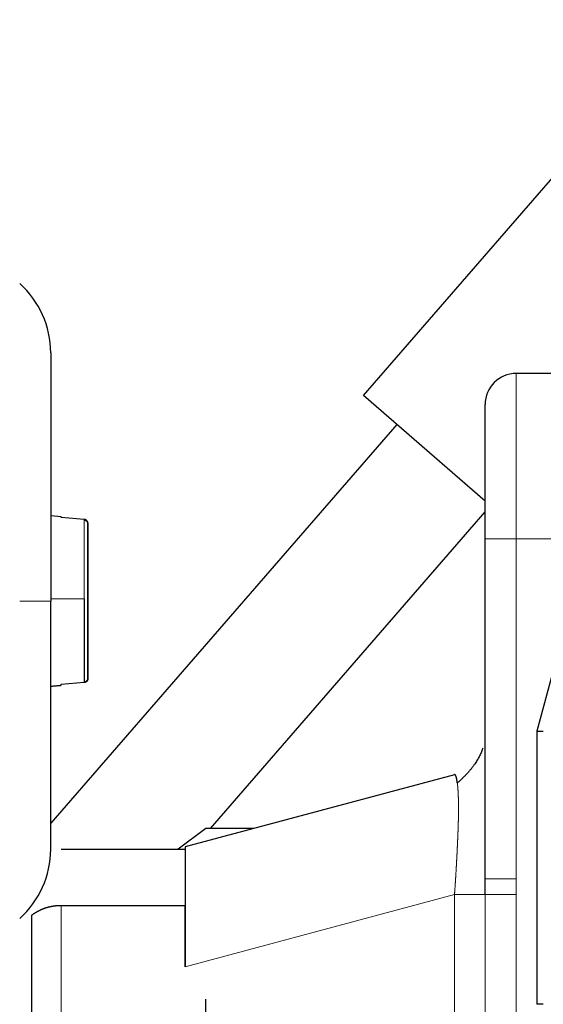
# Model space of a CAD drawing. Header units: inches. Extents: x 0 to 20790, y -12 to 14700.
# Tile 311 of 436: x 9013 to 9038, y 11465 to 11513. Entities that reach past the tile are written whole.
import ezdxf

# ---------------------------------------------------------------- set-up
doc = ezdxf.new("R2010")
doc.units = ezdxf.units.IN
doc.layers.add('1', color=7, linetype='Continuous', true_color=0xffffff)
doc.layers.add('254', color=7, linetype='Continuous', true_color=0xffffff)
doc.styles.add('latin_extended', font='simplex.shx')
doc.dimstyles.get("Standard").update_dxf_attribs({"dimtxt": 0.18, "dimasz": 0.18, "dimexe": 0.18, "dimexo": 0.0625, "dimgap": 0.09, "dimtad": 0, "dimtih": 1, "dimtoh": 1, "dimdec": 4, "dimzin": 0, "dimdsep": 46, "dimtxsty": 'Standard', "dimcen": 0.09, "dimadec": 0, "dimazin": 0, "dimtfac": 1, "dimtdec": 4, "dimtofl": 0, "dimtmove": 0, "dimatfit": 3, "dimfxl": 1, "dimtolj": 1, "dimtzin": 0, "dimarcsym": 0})

# ---------------------------------------------------------------- blocks, each defined once
blk = doc.blocks.new('_U3')
at = {"layer": '254', "color": 3, "linetype": 'Continuous', "lineweight": 13, "transparency": 16777216}
for p, q in [((8941.978, 11480.963), (8941.978, 12953.963)), ((11385.031, 10066.356), (11385.031, 12953.963)), ((9064.478, 12918.963), (11262.531, 12918.963))]:
    blk.add_line(p, q, dxfattribs=at)
at = {"layer": '254', "color": 3, "transparency": 16777216}
for points in [[(9064.478, 12939.38), (9064.478, 12898.546), (8941.978, 12918.963)], [(11262.531, 12898.546), (11262.531, 12939.38), (11385.031, 12918.963)]]:
    blk.add_solid(points, dxfattribs=at)
at = {"layer": 'Defpoints', "color": 0, "transparency": 16777216}
for p in [(11385.031, 12918.963), (8941.978, 11445.963), (11385.031, 10031.356)]:
    blk.add_point(p, dxfattribs=at)
at = {"layer": '254', "color": 2, "lineweight": 13, "transparency": 16777216, "insert": (9947.671, 13102.713), "char_height": 122.5, "attachment_point": 1, "style": 'latin_extended'}
blk.add_mtext('\\A1;2443', dxfattribs=at)

msp = doc.modelspace()

# ---------------------------------------------------------------- linework, layer by layer
at = {"layer": '1', "color": 2, "linetype": 'Continuous', "lineweight": 25}
for p, q in [((9029.6, 11494.897), (9039.43, 11506.227)), ((9014.478, 11496.963), (9014.478, 11484.963)), ((9043.978, 11495.963), (9036.978, 11495.963)), ((9035.478, 11489.798), (9029.6, 11494.897)), ((9035.478, 11487.963), (9035.478, 11494.463)), ((9031.207, 11493.504), (9014.478, 11474.221)), ((9022.199, 11473.965), (9035.479, 11489.273)), ((9014.978, 11489.038), (9014.478, 11489.082)), ((9016.096, 11488.909), (9014.978, 11489.008)), ((9035.478, 11471.523), (9035.478, 11487.963)), ((9039.77, 11485.351), (9037.978, 11478.663)), ((9014.478, 11472.963), (9014.478, 11484.963)), ((9016.095, 11485.064), (9016.095, 11481.048)), ((9016.096, 11481.017), (9014.978, 11480.919)), ((9037.978, 11478.663), (9038.289, 11478.663)), ((9037.978, 11478.663), (9037.978, 11465.463)), ((9033.996, 11476.566), (9020.978, 11473.078)), ((9021.978, 11473.963), (9020.645, 11472.963)), ((9024.282, 11473.963), (9021.978, 11473.963)), ((9020.978, 11472.963), (9020.978, 11470.232)), ((9020.978, 11467.282), (9020.978, 11470.232)), ((9013.564, 11420.963), (9013.564, 11469.774)), ((9021.978, 11426.182), (9021.978, 11465.712)), ((9038.289, 11465.463), (9037.978, 11465.463))]:
    msp.add_line(p, q, dxfattribs=at)
at = {"layer": '1', "color": 110, "linetype": 'Continuous', "lineweight": 13}
for p, q in [((9036.978, 11495.963), (9036.978, 11487.963)), ((9016.096, 11488.909), (9016.096, 11485.064)), ((9035.478, 11487.963), (9036.978, 11487.963)), ((9043.978, 11487.963), (9036.978, 11487.963)), ((9036.978, 11487.963), (9036.978, 11471.523)), ((9012.978, 11484.963), (9014.478, 11484.963)), ((9014.478, 11485.068), (9016.096, 11485.064)), ((9033.996, 11470.77), (9020.978, 11467.282)), ((9033.996, 11421.156), (9033.996, 11470.77)), ((9035.478, 11421.156), (9035.478, 11470.77)), ((9036.978, 11470.77), (9036.978, 11421.156)), ((9014.978, 11470.232), (9014.978, 11420.963))]:
    msp.add_line(p, q, dxfattribs=at)
at = {"layer": '1', "color": 2, "linetype": 'Continuous', "lineweight": 25}
for centre, radius, start, end in [((9009.978, 11496.963), 4.5, 0, 48.1891), ((9036.978, 11494.463), 1.5, 90, 180), ((9009.978, 11472.963), 4.5, 311.8109, 0)]:
    msp.add_arc(centre, radius, start, end, dxfattribs=at)
for points, degree in [([(9014.978, 11489.008), (9014.978, 11489.032), (9014.978, 11489.042), (9014.978, 11489.037)], 3), ([(9016.278, 11481.25), (9016.278, 11481.41), (9016.278, 11482.383), (9016.278, 11485.068), (9016.278, 11487.703), (9016.278, 11488.591), (9016.278, 11488.707)], 3), ([(9016.278, 11488.677), (9016.278, 11481.219)], 1), ([(9014.478, 11480.844), (9014.978, 11480.888)], 1), ([(9014.978, 11480.889), (9014.978, 11480.895), (9014.978, 11480.915), (9014.978, 11480.949)], 3), ([(9035.372, 11477.855), (9035.069, 11476.973), (9034.138, 11476.17)], 2), ([(9014.978, 11472.963), (9020.978, 11472.963)], 1), ([(9020.978, 11470.232), (9014.978, 11470.232)], 1)]:
    msp.add_open_spline(points, degree=degree, dxfattribs=at)
for points, knots in [([(9016.278, 11488.707), (9016.278, 11488.71), (9016.278, 11488.714), (9016.278, 11488.721), (9016.277, 11488.728), (9016.277, 11488.735), (9016.276, 11488.741), (9016.274, 11488.748), (9016.273, 11488.754), (9016.271, 11488.76), (9016.27, 11488.766), (9016.268, 11488.771), (9016.266, 11488.777), (9016.264, 11488.782), (9016.262, 11488.787), (9016.26, 11488.792), (9016.258, 11488.796), (9016.256, 11488.801), (9016.254, 11488.805), (9016.251, 11488.809), (9016.249, 11488.812), (9016.247, 11488.816), (9016.245, 11488.819), (9016.243, 11488.822), (9016.241, 11488.825), (9016.239, 11488.828), (9016.237, 11488.83), (9016.235, 11488.833), (9016.234, 11488.835), (9016.232, 11488.837), (9016.231, 11488.838), (9016.229, 11488.84), (9016.228, 11488.841), (9016.227, 11488.842), (9016.223, 11488.847), (9016.216, 11488.855), (9016.204, 11488.865), (9016.192, 11488.874), (9016.179, 11488.883), (9016.165, 11488.89), (9016.152, 11488.896), (9016.138, 11488.901), (9016.124, 11488.905), (9016.11, 11488.907), (9016.1, 11488.908), (9016.096, 11488.909)], [0, 0, 0, 0, 0.023638, 0.046958, 0.06993, 0.092523, 0.114711, 0.136466, 0.157763, 0.178577, 0.198885, 0.218667, 0.237903, 0.256575, 0.274666, 0.292161, 0.309046, 0.325309, 0.34094, 0.355927, 0.370263, 0.38394, 0.396951, 0.409291, 0.420956, 0.43194, 0.442242, 0.451857, 0.460785, 0.469022, 0.476569, 0.483424, 0.489586, 0.495055, 0.499831, 0.551519, 0.603206, 0.654746, 0.705993, 0.756807, 0.807051, 0.856601, 0.905342, 0.953172, 1, 1, 1, 1]), ([(9016.096, 11488.878), (9016.098, 11488.878), (9016.103, 11488.878), (9016.11, 11488.877), (9016.118, 11488.875), (9016.125, 11488.874), (9016.132, 11488.872), (9016.14, 11488.869), (9016.147, 11488.867), (9016.154, 11488.864), (9016.162, 11488.861), (9016.169, 11488.857), (9016.176, 11488.854), (9016.183, 11488.85), (9016.189, 11488.845), (9016.196, 11488.841), (9016.202, 11488.836), (9016.209, 11488.83), (9016.215, 11488.825), (9016.22, 11488.819), (9016.225, 11488.815), (9016.228, 11488.811), (9016.231, 11488.808), (9016.234, 11488.804), (9016.238, 11488.799), (9016.242, 11488.794), (9016.246, 11488.788), (9016.25, 11488.78), (9016.255, 11488.772), (9016.259, 11488.763), (9016.264, 11488.753), (9016.268, 11488.743), (9016.271, 11488.731), (9016.274, 11488.718), (9016.277, 11488.705), (9016.278, 11488.691), (9016.278, 11488.682), (9016.278, 11488.677)], [0, 0, 0, 0, 0.024436, 0.049159, 0.074158, 0.099419, 0.124929, 0.150674, 0.176638, 0.202804, 0.229156, 0.255676, 0.282344, 0.30914, 0.336046, 0.36304, 0.390102, 0.417211, 0.444344, 0.471482, 0.498603, 0.509304, 0.522955, 0.539551, 0.55908, 0.581525, 0.606857, 0.635036, 0.666005, 0.699687, 0.735986, 0.774778, 0.815916, 0.859223, 0.904496, 0.951506, 1, 1, 1, 1]), ([(9016.095, 11481.048), (9016.098, 11481.048), (9016.103, 11481.049), (9016.11, 11481.05), (9016.117, 11481.051), (9016.125, 11481.053), (9016.132, 11481.055), (9016.14, 11481.057), (9016.147, 11481.059), (9016.154, 11481.062), (9016.161, 11481.065), (9016.169, 11481.069), (9016.176, 11481.073), (9016.182, 11481.077), (9016.189, 11481.081), (9016.196, 11481.086), (9016.202, 11481.091), (9016.208, 11481.096), (9016.215, 11481.101), (9016.22, 11481.107), (9016.225, 11481.112), (9016.228, 11481.115), (9016.231, 11481.119), (9016.234, 11481.122), (9016.238, 11481.127), (9016.241, 11481.132), (9016.246, 11481.139), (9016.25, 11481.146), (9016.255, 11481.154), (9016.259, 11481.163), (9016.263, 11481.173), (9016.268, 11481.184), (9016.271, 11481.195), (9016.274, 11481.208), (9016.277, 11481.221), (9016.278, 11481.235), (9016.278, 11481.245), (9016.278, 11481.25)], [0, 0, 0, 0, 0.024474, 0.049233, 0.074263, 0.099553, 0.125089, 0.150856, 0.176837, 0.203018, 0.229379, 0.255903, 0.28257, 0.309362, 0.336258, 0.363237, 0.390279, 0.417362, 0.444465, 0.471567, 0.498647, 0.509368, 0.523035, 0.539644, 0.559183, 0.581635, 0.606972, 0.635152, 0.666119, 0.699798, 0.736089, 0.774871, 0.815995, 0.859287, 0.904541, 0.95153, 1, 1, 1, 1]), ([(9016.278, 11481.219), (9016.278, 11481.217), (9016.278, 11481.212), (9016.278, 11481.205), (9016.277, 11481.198), (9016.277, 11481.192), (9016.276, 11481.185), (9016.274, 11481.179), (9016.273, 11481.172), (9016.271, 11481.166), (9016.27, 11481.161), (9016.268, 11481.155), (9016.266, 11481.149), (9016.264, 11481.144), (9016.262, 11481.139), (9016.26, 11481.134), (9016.258, 11481.13), (9016.256, 11481.126), (9016.254, 11481.121), (9016.251, 11481.118), (9016.249, 11481.114), (9016.247, 11481.11), (9016.245, 11481.107), (9016.243, 11481.104), (9016.241, 11481.101), (9016.239, 11481.099), (9016.237, 11481.096), (9016.235, 11481.094), (9016.234, 11481.092), (9016.232, 11481.09), (9016.231, 11481.088), (9016.229, 11481.086), (9016.228, 11481.085), (9016.227, 11481.084), (9016.223, 11481.079), (9016.216, 11481.072), (9016.204, 11481.061), (9016.192, 11481.052), (9016.179, 11481.044), (9016.165, 11481.037), (9016.152, 11481.031), (9016.138, 11481.026), (9016.124, 11481.022), (9016.11, 11481.019), (9016.1, 11481.018), (9016.096, 11481.017)], [0, 0, 0, 0, 0.023638, 0.046958, 0.06993, 0.092523, 0.114711, 0.136466, 0.157763, 0.178577, 0.198885, 0.218667, 0.237903, 0.256575, 0.274666, 0.292161, 0.309046, 0.325309, 0.34094, 0.355927, 0.370263, 0.38394, 0.396951, 0.409291, 0.420956, 0.43194, 0.442242, 0.451857, 0.460785, 0.469022, 0.476569, 0.483424, 0.489586, 0.495055, 0.499831, 0.551519, 0.603206, 0.654746, 0.705993, 0.756807, 0.807051, 0.856601, 0.905342, 0.953172, 1, 1, 1, 1]), ([(9034.133, 11476.168), (9034.133, 11476.168), (9034.132, 11476.173), (9034.131, 11476.182), (9034.129, 11476.195), (9034.128, 11476.208), (9034.126, 11476.22), (9034.124, 11476.233), (9034.123, 11476.245), (9034.121, 11476.257), (9034.119, 11476.268), (9034.117, 11476.28), (9034.116, 11476.291), (9034.114, 11476.302), (9034.112, 11476.313), (9034.11, 11476.324), (9034.108, 11476.334), (9034.106, 11476.345), (9034.105, 11476.355), (9034.103, 11476.365), (9034.101, 11476.374), (9034.099, 11476.384), (9034.097, 11476.393), (9034.095, 11476.402), (9034.093, 11476.41), (9034.091, 11476.419), (9034.089, 11476.427), (9034.087, 11476.435), (9034.084, 11476.443), (9034.082, 11476.451), (9034.08, 11476.458), (9034.078, 11476.465), (9034.076, 11476.472), (9034.074, 11476.479), (9034.071, 11476.485), (9034.069, 11476.491), (9034.067, 11476.497), (9034.065, 11476.503), (9034.062, 11476.508), (9034.06, 11476.514), (9034.058, 11476.519), (9034.055, 11476.523), (9034.053, 11476.528), (9034.05, 11476.532), (9034.048, 11476.536), (9034.045, 11476.54), (9034.043, 11476.544), (9034.04, 11476.547), (9034.038, 11476.55), (9034.035, 11476.553), (9034.033, 11476.555), (9034.03, 11476.558), (9034.027, 11476.56), (9034.025, 11476.562), (9034.022, 11476.563), (9034.019, 11476.564), (9034.016, 11476.565), (9034.014, 11476.566), (9034.011, 11476.567), (9034.008, 11476.567), (9034.005, 11476.567), (9034.002, 11476.567), (9033.999, 11476.567), (9033.997, 11476.566), (9033.996, 11476.566)], [0, 0, 0, 0, 0.000612, 0.016291, 0.031997, 0.047729, 0.063488, 0.079273, 0.095084, 0.110922, 0.126785, 0.142674, 0.158588, 0.174528, 0.190493, 0.206483, 0.222498, 0.238538, 0.254602, 0.270691, 0.286804, 0.302941, 0.319102, 0.335287, 0.351495, 0.367727, 0.383982, 0.40026, 0.41656, 0.432884, 0.44923, 0.465598, 0.481988, 0.4984, 0.514834, 0.53129, 0.547766, 0.564264, 0.580783, 0.597323, 0.613883, 0.630464, 0.647065, 0.663686, 0.680327, 0.696987, 0.713667, 0.730366, 0.747084, 0.76382, 0.780576, 0.79735, 0.814142, 0.830952, 0.84778, 0.864625, 0.881488, 0.898368, 0.915266, 0.93218, 0.94911, 0.966057, 0.983021, 1, 1, 1, 1]), ([(9020.978, 11473.078), (9020.978, 11473.076), (9020.978, 11473.075), (9020.978, 11473.073), (9020.978, 11473.072), (9020.978, 11473.07), (9020.978, 11473.068), (9020.978, 11473.066), (9020.978, 11473.063), (9020.978, 11473.06), (9020.978, 11473.057), (9020.978, 11473.054), (9020.977, 11473.05), (9020.977, 11473.047), (9020.977, 11473.043), (9020.977, 11473.038), (9020.977, 11473.034), (9020.977, 11473.029), (9020.977, 11473.024), (9020.977, 11473.019), (9020.977, 11473.014), (9020.977, 11473.008), (9020.976, 11473.002), (9020.976, 11472.996), (9020.976, 11472.99), (9020.976, 11472.983), (9020.976, 11472.976), (9020.976, 11472.969), (9020.976, 11472.962), (9020.976, 11472.954), (9020.976, 11472.947), (9020.976, 11472.939), (9020.975, 11472.93), (9020.975, 11472.922), (9020.975, 11472.913), (9020.975, 11472.905), (9020.975, 11472.896), (9020.975, 11472.886), (9020.975, 11472.877), (9020.975, 11472.867), (9020.975, 11472.857), (9020.975, 11472.847), (9020.975, 11472.837), (9020.975, 11472.826), (9020.975, 11472.815), (9020.975, 11472.804), (9020.975, 11472.793), (9020.975, 11472.782), (9020.975, 11472.77), (9020.975, 11472.758), (9020.975, 11472.746), (9020.975, 11472.734), (9020.975, 11472.722), (9020.975, 11472.709), (9020.975, 11472.696), (9020.975, 11472.683), (9020.975, 11472.67), (9020.975, 11472.657), (9020.975, 11472.643), (9020.975, 11472.629), (9020.975, 11472.615), (9020.975, 11472.601), (9020.975, 11472.587), (9020.975, 11472.572), (9020.975, 11472.558), (9020.975, 11472.543), (9020.975, 11472.528), (9020.975, 11472.512), (9020.975, 11472.497), (9020.975, 11472.481), (9020.976, 11472.466), (9020.976, 11472.45), (9020.976, 11472.434), (9020.976, 11472.417), (9020.976, 11472.401), (9020.976, 11472.384), (9020.976, 11472.368), (9020.976, 11472.351), (9020.976, 11472.334), (9020.977, 11472.316), (9020.977, 11472.299), (9020.977, 11472.281), (9020.977, 11472.264), (9020.977, 11472.246), (9020.977, 11472.228), (9020.977, 11472.21), (9020.978, 11472.191), (9020.978, 11472.173), (9020.978, 11472.154), (9020.978, 11472.136), (9020.978, 11472.117), (9020.978, 11472.098), (9020.979, 11472.079), (9020.979, 11472.059), (9020.979, 11472.04), (9020.979, 11472.021), (9020.979, 11472.001), (9020.979, 11471.981), (9020.98, 11471.961), (9020.98, 11471.941), (9020.98, 11471.921), (9020.98, 11471.901), (9020.98, 11471.88), (9020.98, 11471.86), (9020.98, 11471.839), (9020.981, 11471.818), (9020.981, 11471.797), (9020.981, 11471.776), (9020.981, 11471.755), (9020.981, 11471.734), (9020.981, 11471.713), (9020.981, 11471.691), (9020.981, 11471.67), (9020.982, 11471.648), (9020.982, 11471.627), (9020.982, 11471.605), (9020.982, 11471.583), (9020.982, 11471.561), (9020.982, 11471.539), (9020.982, 11471.517), (9020.982, 11471.494), (9020.982, 11471.472), (9020.982, 11471.449), (9020.982, 11471.427), (9020.982, 11471.404), (9020.982, 11471.382), (9020.982, 11471.359), (9020.982, 11471.335), (9020.982, 11471.312), (9020.982, 11471.289), (9020.982, 11471.265), (9020.982, 11471.241), (9020.982, 11471.217), (9020.982, 11471.193), (9020.982, 11471.168), (9020.982, 11471.144), (9020.981, 11471.119), (9020.981, 11471.094), (9020.981, 11471.069), (9020.981, 11471.044), (9020.981, 11471.018), (9020.981, 11470.993), (9020.981, 11470.967), (9020.981, 11470.941), (9020.98, 11470.915), (9020.98, 11470.888), (9020.98, 11470.862), (9020.98, 11470.835), (9020.98, 11470.808), (9020.98, 11470.781), (9020.98, 11470.754), (9020.979, 11470.726), (9020.979, 11470.699), (9020.979, 11470.671), (9020.979, 11470.643), (9020.979, 11470.615), (9020.979, 11470.587), (9020.978, 11470.558), (9020.978, 11470.529), (9020.978, 11470.501), (9020.978, 11470.472), (9020.978, 11470.442), (9020.978, 11470.413), (9020.977, 11470.384), (9020.977, 11470.354), (9020.977, 11470.324), (9020.977, 11470.294), (9020.977, 11470.264), (9020.977, 11470.234), (9020.977, 11470.203), (9020.976, 11470.173), (9020.976, 11470.142), (9020.976, 11470.111), (9020.976, 11470.08), (9020.976, 11470.049), (9020.976, 11470.017), (9020.976, 11469.986), (9020.976, 11469.954), (9020.976, 11469.922), (9020.975, 11469.89), (9020.975, 11469.858), (9020.975, 11469.825), (9020.975, 11469.793), (9020.975, 11469.76), (9020.975, 11469.728), (9020.975, 11469.695), (9020.975, 11469.662), (9020.975, 11469.628), (9020.975, 11469.595), (9020.975, 11469.562), (9020.975, 11469.528), (9020.975, 11469.494), (9020.975, 11469.46), (9020.975, 11469.426), (9020.975, 11469.392), (9020.975, 11469.358), (9020.975, 11469.324), (9020.975, 11469.289), (9020.975, 11469.254), (9020.975, 11469.22), (9020.975, 11469.185), (9020.975, 11469.15), (9020.975, 11469.114), (9020.975, 11469.079), (9020.975, 11469.044), (9020.975, 11469.008), (9020.975, 11468.973), (9020.975, 11468.937), (9020.975, 11468.901), (9020.975, 11468.865), (9020.975, 11468.829), (9020.975, 11468.793), (9020.975, 11468.757), (9020.975, 11468.72), (9020.975, 11468.684), (9020.975, 11468.647), (9020.975, 11468.611), (9020.976, 11468.574), (9020.976, 11468.537), (9020.976, 11468.5), (9020.976, 11468.463), (9020.976, 11468.426), (9020.976, 11468.389), (9020.976, 11468.351), (9020.976, 11468.314), (9020.976, 11468.277), (9020.976, 11468.239), (9020.977, 11468.202), (9020.977, 11468.164), (9020.977, 11468.126), (9020.977, 11468.088), (9020.977, 11468.051), (9020.977, 11468.013), (9020.977, 11467.975), (9020.977, 11467.937), (9020.977, 11467.898), (9020.977, 11467.86), (9020.978, 11467.822), (9020.978, 11467.784), (9020.978, 11467.745), (9020.978, 11467.707), (9020.978, 11467.669), (9020.978, 11467.63), (9020.978, 11467.592), (9020.978, 11467.553), (9020.978, 11467.515), (9020.978, 11467.476), (9020.978, 11467.437), (9020.978, 11467.399), (9020.978, 11467.36), (9020.978, 11467.321), (9020.978, 11467.295), (9020.978, 11467.282)], [0, 0, 0, 0, 0.021205, 0.025438, 0.029668, 0.033895, 0.038119, 0.04234, 0.046558, 0.050773, 0.054984, 0.059192, 0.063396, 0.067597, 0.071795, 0.075989, 0.080179, 0.084366, 0.088549, 0.092728, 0.096903, 0.101074, 0.105242, 0.109405, 0.113564, 0.117719, 0.121869, 0.126015, 0.130157, 0.134295, 0.138428, 0.142556, 0.14668, 0.150799, 0.154914, 0.159023, 0.163128, 0.167228, 0.171323, 0.175413, 0.179498, 0.183578, 0.187652, 0.191722, 0.195786, 0.199845, 0.203898, 0.207946, 0.211989, 0.216026, 0.220057, 0.224083, 0.228103, 0.232117, 0.236126, 0.240128, 0.244125, 0.248116, 0.252101, 0.25608, 0.260053, 0.264019, 0.26798, 0.271934, 0.275882, 0.279824, 0.283759, 0.287688, 0.291611, 0.295527, 0.299436, 0.30334, 0.307236, 0.311126, 0.315009, 0.318885, 0.322755, 0.326618, 0.330474, 0.334323, 0.338166, 0.342001, 0.34583, 0.349651, 0.353466, 0.357273, 0.361074, 0.364867, 0.368653, 0.372432, 0.376204, 0.379968, 0.383725, 0.387475, 0.391218, 0.394953, 0.398681, 0.402402, 0.406115, 0.409821, 0.413519, 0.41721, 0.420893, 0.424569, 0.428238, 0.431898, 0.435552, 0.439197, 0.442835, 0.446466, 0.450089, 0.453704, 0.457311, 0.460911, 0.464503, 0.468088, 0.471664, 0.475234, 0.478795, 0.482348, 0.485894, 0.489432, 0.492963, 0.496485, 0.5, 0.503515, 0.507038, 0.510568, 0.514106, 0.517652, 0.521206, 0.524767, 0.528336, 0.531913, 0.535497, 0.539089, 0.542689, 0.546297, 0.549912, 0.553535, 0.557165, 0.560803, 0.564449, 0.568102, 0.571763, 0.575431, 0.579107, 0.58279, 0.586481, 0.59018, 0.593885, 0.597599, 0.601319, 0.605047, 0.608783, 0.612525, 0.616275, 0.620032, 0.623797, 0.627569, 0.631348, 0.635134, 0.638927, 0.642727, 0.646535, 0.650349, 0.654171, 0.657999, 0.661835, 0.665677, 0.669526, 0.673382, 0.677245, 0.681115, 0.684991, 0.688875, 0.692764, 0.696661, 0.700564, 0.704474, 0.70839, 0.712312, 0.716241, 0.720177, 0.724118, 0.728066, 0.732021, 0.735981, 0.739948, 0.743921, 0.747899, 0.751884, 0.755875, 0.759872, 0.763875, 0.767883, 0.771897, 0.775918, 0.779943, 0.783975, 0.788012, 0.792054, 0.796102, 0.800156, 0.804214, 0.808279, 0.812348, 0.816423, 0.820502, 0.824587, 0.828677, 0.832772, 0.836872, 0.840977, 0.845087, 0.849201, 0.85332, 0.857444, 0.861573, 0.865706, 0.869843, 0.873985, 0.878131, 0.882282, 0.886437, 0.890596, 0.894759, 0.898926, 0.903097, 0.907272, 0.911451, 0.915634, 0.919821, 0.924011, 0.928205, 0.932403, 0.936604, 0.940808, 0.945016, 0.949228, 0.953442, 0.95766, 0.961881, 0.966105, 0.970332, 0.974562, 0.978795, 0.98303, 0.987269, 0.99151, 0.995754, 1, 1, 1, 1]), ([(9035.478, 11470.77), (9035.478, 11470.86), (9035.478, 11471.029), (9035.478, 11471.28), (9035.478, 11471.442), (9035.478, 11471.523)], [0, 0, 0, 0, 0.355, 0.675, 1, 1, 1, 1]), ([(9014.978, 11470.232), (9014.972, 11470.232), (9014.958, 11470.232), (9014.938, 11470.232), (9014.918, 11470.232), (9014.898, 11470.231), (9014.878, 11470.23), (9014.858, 11470.229), (9014.838, 11470.228), (9014.817, 11470.227), (9014.797, 11470.225), (9014.777, 11470.224), (9014.756, 11470.222), (9014.736, 11470.22), (9014.715, 11470.218), (9014.695, 11470.215), (9014.675, 11470.213), (9014.654, 11470.21), (9014.634, 11470.207), (9014.613, 11470.204), (9014.593, 11470.201), (9014.572, 11470.198), (9014.552, 11470.194), (9014.531, 11470.19), (9014.511, 11470.187), (9014.49, 11470.182), (9014.47, 11470.178), (9014.449, 11470.174), (9014.429, 11470.169), (9014.409, 11470.165), (9014.388, 11470.16), (9014.368, 11470.154), (9014.348, 11470.149), (9014.328, 11470.144), (9014.308, 11470.138), (9014.288, 11470.132), (9014.268, 11470.126), (9014.248, 11470.12), (9014.228, 11470.114), (9014.208, 11470.107), (9014.188, 11470.101), (9014.165, 11470.093), (9014.138, 11470.083), (9014.107, 11470.071), (9014.076, 11470.059), (9014.044, 11470.046), (9014.012, 11470.032), (9013.98, 11470.018), (9013.948, 11470.003), (9013.916, 11469.988), (9013.883, 11469.972), (9013.851, 11469.955), (9013.818, 11469.937), (9013.786, 11469.919), (9013.754, 11469.9), (9013.721, 11469.881), (9013.689, 11469.861), (9013.657, 11469.84), (9013.626, 11469.819), (9013.595, 11469.797), (9013.574, 11469.781), (9013.564, 11469.774)], [0, 0, 0, 0, 0.012059, 0.024157, 0.036292, 0.048466, 0.060679, 0.072931, 0.085222, 0.097552, 0.109922, 0.122331, 0.134781, 0.14727, 0.159799, 0.172369, 0.184978, 0.197628, 0.210318, 0.223049, 0.23582, 0.248631, 0.261483, 0.274375, 0.287308, 0.30028, 0.313293, 0.326346, 0.339439, 0.352572, 0.365746, 0.378958, 0.392211, 0.405503, 0.418835, 0.432206, 0.445617, 0.459066, 0.472555, 0.486082, 0.499648, 0.513252, 0.534569, 0.556403, 0.578749, 0.601601, 0.624953, 0.648799, 0.673132, 0.697944, 0.723227, 0.748973, 0.775174, 0.80182, 0.828903, 0.856412, 0.884337, 0.912669, 0.941398, 0.970511, 1, 1, 1, 1])]:
    msp.add_open_spline(points, degree=3, knots=knots, dxfattribs=at)
at = {"layer": '1', "color": 110, "linetype": 'Continuous', "lineweight": 13}
for points, knots in [([(9033.996, 11470.77), (9033.997, 11470.784), (9033.999, 11470.81), (9034.002, 11470.849), (9034.005, 11470.889), (9034.008, 11470.928), (9034.011, 11470.968), (9034.014, 11471.007), (9034.016, 11471.047), (9034.019, 11471.086), (9034.022, 11471.125), (9034.025, 11471.164), (9034.027, 11471.204), (9034.03, 11471.243), (9034.033, 11471.282), (9034.035, 11471.321), (9034.038, 11471.36), (9034.04, 11471.399), (9034.043, 11471.437), (9034.045, 11471.476), (9034.048, 11471.515), (9034.05, 11471.554), (9034.053, 11471.592), (9034.055, 11471.631), (9034.058, 11471.669), (9034.06, 11471.707), (9034.062, 11471.746), (9034.065, 11471.784), (9034.067, 11471.822), (9034.069, 11471.86), (9034.071, 11471.898), (9034.074, 11471.935), (9034.076, 11471.973), (9034.078, 11472.011), (9034.08, 11472.048), (9034.082, 11472.086), (9034.084, 11472.123), (9034.087, 11472.16), (9034.089, 11472.198), (9034.091, 11472.235), (9034.093, 11472.271), (9034.095, 11472.308), (9034.097, 11472.345), (9034.099, 11472.382), (9034.101, 11472.418), (9034.103, 11472.454), (9034.105, 11472.491), (9034.106, 11472.527), (9034.108, 11472.563), (9034.11, 11472.599), (9034.112, 11472.635), (9034.114, 11472.67), (9034.116, 11472.706), (9034.117, 11472.741), (9034.119, 11472.776), (9034.121, 11472.812), (9034.123, 11472.847), (9034.124, 11472.881), (9034.126, 11472.916), (9034.128, 11472.951), (9034.129, 11472.985), (9034.131, 11473.02), (9034.133, 11473.054), (9034.134, 11473.088), (9034.136, 11473.122), (9034.137, 11473.155), (9034.139, 11473.189), (9034.141, 11473.222), (9034.142, 11473.256), (9034.144, 11473.289), (9034.145, 11473.322), (9034.146, 11473.355), (9034.148, 11473.387), (9034.149, 11473.42), (9034.151, 11473.452), (9034.152, 11473.485), (9034.153, 11473.517), (9034.155, 11473.548), (9034.156, 11473.58), (9034.157, 11473.612), (9034.159, 11473.643), (9034.16, 11473.674), (9034.161, 11473.706), (9034.162, 11473.736), (9034.164, 11473.767), (9034.165, 11473.798), (9034.166, 11473.828), (9034.167, 11473.858), (9034.168, 11473.889), (9034.169, 11473.918), (9034.17, 11473.948), (9034.171, 11473.978), (9034.172, 11474.007), (9034.173, 11474.036), (9034.174, 11474.065), (9034.175, 11474.094), (9034.176, 11474.123), (9034.177, 11474.151), (9034.178, 11474.18), (9034.179, 11474.208), (9034.18, 11474.236), (9034.181, 11474.264), (9034.181, 11474.291), (9034.182, 11474.319), (9034.183, 11474.346), (9034.184, 11474.373), (9034.184, 11474.4), (9034.185, 11474.426), (9034.186, 11474.453), (9034.186, 11474.479), (9034.187, 11474.505), (9034.187, 11474.531), (9034.188, 11474.557), (9034.188, 11474.583), (9034.189, 11474.608), (9034.189, 11474.633), (9034.19, 11474.658), (9034.19, 11474.683), (9034.19, 11474.708), (9034.191, 11474.732), (9034.191, 11474.756), (9034.191, 11474.781), (9034.191, 11474.804), (9034.192, 11474.828), (9034.192, 11474.852), (9034.192, 11474.875), (9034.192, 11474.898), (9034.192, 11474.921), (9034.192, 11474.944), (9034.192, 11474.967), (9034.192, 11474.989), (9034.192, 11475.011), (9034.192, 11475.034), (9034.192, 11475.056), (9034.191, 11475.078), (9034.191, 11475.1), (9034.191, 11475.122), (9034.191, 11475.144), (9034.19, 11475.166), (9034.19, 11475.188), (9034.19, 11475.209), (9034.189, 11475.23), (9034.189, 11475.252), (9034.188, 11475.273), (9034.188, 11475.294), (9034.187, 11475.315), (9034.187, 11475.336), (9034.186, 11475.357), (9034.186, 11475.377), (9034.185, 11475.398), (9034.184, 11475.418), (9034.184, 11475.439), (9034.183, 11475.459), (9034.182, 11475.479), (9034.181, 11475.499), (9034.181, 11475.518), (9034.18, 11475.538), (9034.179, 11475.557), (9034.178, 11475.577), (9034.177, 11475.596), (9034.176, 11475.615), (9034.175, 11475.634), (9034.174, 11475.653), (9034.173, 11475.671), (9034.172, 11475.69), (9034.171, 11475.708), (9034.17, 11475.726), (9034.169, 11475.745), (9034.168, 11475.762), (9034.167, 11475.78), (9034.166, 11475.798), (9034.165, 11475.815), (9034.164, 11475.832), (9034.162, 11475.85), (9034.161, 11475.866), (9034.16, 11475.883), (9034.159, 11475.9), (9034.157, 11475.916), (9034.156, 11475.933), (9034.155, 11475.949), (9034.153, 11475.965), (9034.152, 11475.98), (9034.151, 11475.996), (9034.149, 11476.011), (9034.148, 11476.027), (9034.146, 11476.042), (9034.145, 11476.057), (9034.144, 11476.071), (9034.142, 11476.086), (9034.141, 11476.1), (9034.139, 11476.114), (9034.137, 11476.128), (9034.136, 11476.142), (9034.134, 11476.155), (9034.133, 11476.164), (9034.133, 11476.168)], [0, 0, 0, 0, 0.005775, 0.011545, 0.017309, 0.023067, 0.02882, 0.034567, 0.040308, 0.046043, 0.051773, 0.057496, 0.063214, 0.068925, 0.07463, 0.080329, 0.086022, 0.091708, 0.097387, 0.10306, 0.108727, 0.114387, 0.12004, 0.125686, 0.131325, 0.136958, 0.142583, 0.148202, 0.153813, 0.159417, 0.165014, 0.170603, 0.176185, 0.18176, 0.187327, 0.192887, 0.198439, 0.203983, 0.209519, 0.215048, 0.220568, 0.226081, 0.231586, 0.237083, 0.242571, 0.248051, 0.253524, 0.258987, 0.264443, 0.26989, 0.275328, 0.280758, 0.28618, 0.291593, 0.296997, 0.302392, 0.307779, 0.313156, 0.318525, 0.323885, 0.329236, 0.334578, 0.33991, 0.345234, 0.350548, 0.355853, 0.361149, 0.366436, 0.371713, 0.376981, 0.382239, 0.387488, 0.392727, 0.397957, 0.403177, 0.408387, 0.413588, 0.418779, 0.42396, 0.429132, 0.434294, 0.439445, 0.444587, 0.449719, 0.454841, 0.459953, 0.465055, 0.470147, 0.475229, 0.480301, 0.485362, 0.490414, 0.495455, 0.500487, 0.505508, 0.510518, 0.515519, 0.520509, 0.525489, 0.530458, 0.535418, 0.540367, 0.545305, 0.550234, 0.555152, 0.560059, 0.564956, 0.569843, 0.574719, 0.579585, 0.584441, 0.589286, 0.594121, 0.598945, 0.603759, 0.608562, 0.613355, 0.618138, 0.62291, 0.627671, 0.632423, 0.637164, 0.641894, 0.646614, 0.651324, 0.656023, 0.660712, 0.665391, 0.670059, 0.674728, 0.679406, 0.684095, 0.688795, 0.693504, 0.698224, 0.702955, 0.707696, 0.712447, 0.717209, 0.721981, 0.726764, 0.731557, 0.73636, 0.741174, 0.745998, 0.750833, 0.755678, 0.760533, 0.765399, 0.770276, 0.775162, 0.780059, 0.784967, 0.789885, 0.794813, 0.799752, 0.804701, 0.80966, 0.81463, 0.81961, 0.8246, 0.8296, 0.834611, 0.839632, 0.844663, 0.849705, 0.854756, 0.859818, 0.864889, 0.869971, 0.875063, 0.880165, 0.885277, 0.890399, 0.895531, 0.900673, 0.905825, 0.910987, 0.916158, 0.921339, 0.92653, 0.931731, 0.936941, 0.942162, 0.947391, 0.952631, 0.957879, 0.963138, 0.968405, 0.973683, 0.978969, 0.984265, 0.98957, 0.994885, 1, 1, 1, 1]), ([(9036.978, 11471.523), (9036.782, 11471.523), (9036.389, 11471.523), (9035.89, 11471.523), (9035.556, 11471.523), (9035.478, 11471.523), (9035.479, 11471.523)], [0, 0, 0, 0, 0.250438, 0.500876, 0.751314, 1, 1, 1, 1]), ([(9036.978, 11471.523), (9036.978, 11471.442), (9036.978, 11471.28), (9036.978, 11471.029), (9036.978, 11470.859), (9036.978, 11470.77)], [0, 0, 0, 0, 0.325, 0.645, 1, 1, 1, 1]), ([(9033.996, 11470.77), (9034.136, 11470.77), (9034.546, 11470.77), (9035.117, 11470.77), (9035.428, 11470.77), (9035.477, 11470.77), (9035.478, 11470.77)], [0, 0, 0, 0, 0.167937, 0.503811, 0.839685, 1, 1, 1, 1])]:
    msp.add_open_spline(points, degree=3, knots=knots, dxfattribs=at)
msp.add_rational_spline([(9036.978, 11470.77), (9036.361, 11470.77), (9035.923, 11470.77), (9035.484, 11470.77), (9035.478, 11470.77)], [0.853558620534, 0.854428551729, 1, 0.85442855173, 0.853558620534], degree=2, knots=[0, 0, 0, 0.5, 0.5, 1, 1, 1], dxfattribs=at)

# ---------------------------------------------------------------- dimensions: what is measured, and where the dimension line sits
at = {"layer": '254', "color": 2, "linetype": 'Continuous', "lineweight": 13}
dim = msp.add_linear_dim(base=(11385.031, 12918.963), p1=(8941.978, 11445.963), p2=(11385.031, 10031.356), dimstyle='Standard', override={"dimscale": 35, "dimtxt": 3.5, "dimasz": 3.5, "dimexe": 1, "dimexo": 1, "dimgap": 1.75, "dimtad": 1, "dimtih": 1, "dimtoh": 0, "dimdec": 0, "dimlfac": 1, "dimzin": 8, "dimdsep": 46, "dimlunit": 2, "dimtxsty": 'latin_extended', "dimsah": 1, "dimse1": 0, "dimse2": 0, "dimsd1": 0, "dimsd2": 0, "dimclrd": 3, "dimclre": 3, "dimclrt": 2, "dimtol": 0, "dimtm": -0.1, "dimtfac": 0.714286, "dimtdec": 3, "dimtofl": 1, "dimtmove": 0, "dimtzin": 8, "dimlwd": 13, "dimlwe": 13}, dxfattribs=at)
dim.commit()
dim.dimension.update_dxf_attribs({"geometry": '_U3', "text_midpoint": (10163.505, 12918.963), "dimtype": 160})

doc.saveas('drawing.dxf')
